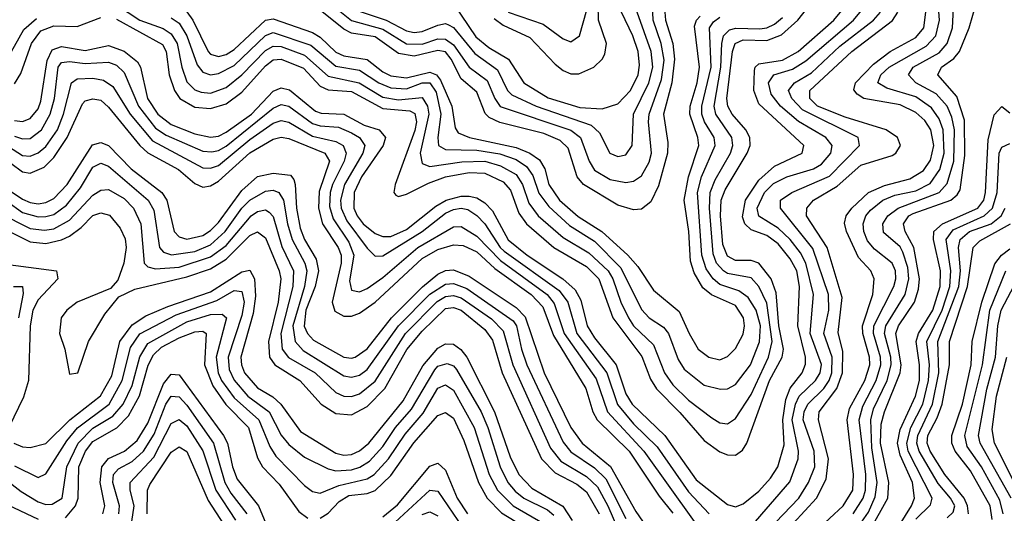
# Model space of a CAD drawing. Header units: inches. Extents: x 501365 to 657855, y 482276 to 547543.
# Tile 469 of 656: x 573023 to 575536, y 525811 to 527071. Entities that reach past the tile are written whole.
import ezdxf

# ---------------------------------------------------------------- set-up
doc = ezdxf.new("R2010")
doc.units = ezdxf.units.IN
doc.header["$MEASUREMENT"] = 0
doc.layers.add('A5572', color=7, linetype='Continuous')

msp = doc.modelspace()

# ---------------------------------------------------------------- linework, layer by layer
at = {"layer": 'A5572', "color": 5}
for points, elevation in [([(575150.1, 525809.9), (575176, 525850), (575181.7, 525870), (575182.9, 525910), (575165.9, 526050), (575175.1, 526084.9), (575208.8, 526150), (575220.9, 526190), (575220.4, 526210), (575202.4, 526270), (575203.5, 526290), (575254.1, 526390), (575259.6, 526410), (575258.1, 526430), (575249.6, 526450), (575205.1, 526485.1), (575186.7, 526506.7), (575177.5, 526530), (575176.3, 526550), (575183.1, 526570), (575194.7, 526585.3), (575225.8, 526610), (575257.1, 526622.9), (575310, 526634.4), (575346.9, 526653.1), (575371.4, 526688.6), (575382.9, 526730), (575380.4, 526790), (575370, 526817.9), (575350, 526846.2), (575310, 526874), (575236.3, 526896.3), (575213.1, 526910), (575221.2, 526930), (575242.3, 526950), (575336.6, 527003.4), (575361.2, 527030), (575370.5, 527070), (575361.1, 527190)], 2860), ([(575171.8, 525788.2), (575190, 525814.1), (575206.6, 525853.4), (575211.4, 525890), (575198.5, 525978.5), (575195.5, 526050), (575202.6, 526077.4), (575236.9, 526150), (575247.8, 526190), (575246.7, 526210), (575230.1, 526270), (575233.5, 526290), (575282.8, 526370), (575292.8, 526410), (575290, 526438.8), (575277.5, 526477.5), (575270, 526491), (575228, 526528), (575226.1, 526550), (575238.6, 526570), (575265.6, 526590), (575370, 526630), (575390, 526652.9), (575407.2, 526710), (575409.4, 526790), (575402.2, 526822.2), (575390, 526850), (575361.9, 526881.9), (575310.8, 526910), (575291.4, 526930), (575303.6, 526950), (575370, 526986.5), (575390.8, 527010), (575404.2, 527050), (575409, 527151)], 2840), ([(573810, 527116.9), (573870, 527069.2), (573950, 527047), (574010, 527009.6), (574050, 527008.6), (574090, 527021.9), (574110, 527021.7), (574130, 527007.3), (574169.9, 526949.9), (574215.9, 526915.9), (574235.4, 526870), (574249.4, 526849.4), (574430, 526788.8), (574454.2, 526770), (574476.5, 526710), (574490, 526687.4), (574530, 526663.3), (574570, 526655.6), (574590, 526659.1), (574610, 526672.4), (574630, 526707), (574635.3, 526730), (574627.6, 526810), (574629.8, 526830), (574661.4, 526918.6), (574668.2, 526968.2), (574660.2, 527010), (574639.7, 527070), (574638.5, 527110)], 3140), ([(574270, 527090.5), (574359.4, 527059.4), (574410, 527022.2), (574430, 527015), (574452.1, 527030), (574480.3, 527130)], 3240), ([(573010, 526813.8), (573030, 526811.6), (573050, 526819), (573070, 526843.9), (573077.1, 526862.9), (573093.1, 526966.9), (573105.7, 526994.3), (573130, 527002.6), (573190, 526992.6), (573250, 527005.5), (573290, 526990.6), (573323.3, 526963.3), (573331.5, 526950), (573349.4, 526870), (573375.8, 526830), (573410, 526803.8), (573470, 526780.1), (573510, 526771.1), (573530, 526774.2), (573550, 526784.2), (573614.7, 526830), (573670, 526888.5), (573690, 526896.9), (573711.9, 526891.9), (573777.6, 526837.6), (573792.1, 526832.1), (573850, 526830), (573901.9, 526801.9), (573940.1, 526790), (573956.8, 526770), (573950.9, 526750), (573895.7, 526670), (573877, 526630), (573875.5, 526590), (573884, 526570), (573899.7, 526550), (573930, 526525.6), (573950, 526517.4), (573970, 526517.7), (574010, 526535.5), (574085.1, 526594.9), (574111.5, 526610), (574150, 526620.2), (574170, 526620.7), (574190, 526616), (574210, 526603.9), (574230, 526583), (574270, 526509), (574318, 526470), (574409.5, 526409.5), (574441.2, 526381.2), (574455, 526355), (574471.4, 526290), (574490, 526258.6), (574545.8, 526190), (574570, 526115.7), (574586.2, 526090), (574670, 526009.8), (574750, 525896.5), (574830, 525833.9), (574850, 525827.5), (574870, 525835.1), (574910, 525867.8), (574939.6, 525900.4), (574957.9, 525930), (574974.3, 525985.7), (574970.9, 526050), (574978.8, 526101.2), (574989.5, 526130.5), (575020.3, 526170), (575028.5, 526191.5), (575028.6, 526210), (575008.9, 526290), (575013.3, 526390), (575006.3, 526430), (574990, 526460.5), (574958.8, 526498.8), (574930, 526520), (574890, 526534.3), (574873.6, 526550), (574868.1, 526568.1), (574876, 526610), (574910, 526661.3), (574950, 526697.3), (575020.2, 526730), (575024.3, 526750), (574910, 526856.6), (574897.2, 526890), (574898.5, 526941.5), (574900.4, 526950), (574910, 526958.2), (574970, 526967.5), (575010.2, 526989.8), (575100.8, 527070), (575134, 527110)], 2980), ([(573270, 527072.3), (573387.7, 527007.7), (573397.2, 526990), (573404.5, 526930), (573418, 526890), (573431.9, 526870), (573470, 526848.2), (573510, 526844), (573550, 526855.9), (573590, 526886.3), (573650, 526953.3), (573670, 526968.5), (573690, 526970.5), (573747, 526947), (573790, 526901.6), (573810, 526891.9), (573870, 526887.7), (573950, 526844.5), (574018.7, 526838.7), (574031.4, 526831.4), (574036.1, 526810), (574031.9, 526788.1), (573981.3, 526650), (573978, 526630), (573983.1, 526623.1), (573990, 526620.1), (574010, 526625.5), (574066.1, 526653.9), (574110, 526669.7), (574170, 526681.1), (574210, 526679.6), (574257, 526657), (574275.7, 526635.7), (574297.3, 526577.3), (574316.3, 526550), (574386.3, 526490), (574470, 526440.9), (574501.1, 526410), (574537.2, 526310), (574611.2, 526211.2), (574633.5, 526153.5), (574648.8, 526128.8), (574708.4, 526068.4), (574770, 525996.7), (574810, 525968.2), (574830, 525959.9), (574850, 525959.4), (574868.1, 525971.9), (574878.7, 525990), (574937.3, 526150), (574969.1, 526210), (574973, 526230), (574961.1, 526290), (574953.6, 526373.6), (574941.5, 526410), (574910, 526450), (574890, 526456.5), (574850, 526456.5), (574830, 526467.1), (574817.5, 526497.5), (574811.8, 526570), (574813.7, 526610), (574823.3, 526636.7), (574879.6, 526730), (574887.2, 526750), (574886.8, 526770), (574876.4, 526790), (574841.8, 526830), (574830.6, 526850.6), (574827.7, 526870), (574842.1, 526990), (574849.6, 527010.4), (574870, 527020), (574930, 527017.6), (574967.6, 527032.4), (575009.5, 527070), (575040.8, 527110)], 3020), ([(573270, 527109.1), (573330, 527070.2), (573389, 527049), (573410, 527034.8), (573424.8, 527010), (573436.8, 526950), (573450, 526912.8), (573470, 526892), (573486, 526886), (573510, 526883.7), (573550, 526898), (573590, 526930.4), (573650, 526992.8), (573670, 527003.6), (573690, 527002.7), (573750, 526980.9), (573810, 526927.2), (573889.8, 526909.8), (573950, 526873.6), (573990, 526866.4), (574050, 526872.5), (574064.3, 526850), (574067.3, 526830), (574045, 526730), (574050, 526704), (574070, 526696.1), (574151.6, 526708.4), (574210, 526709.9), (574250, 526698.3), (574290, 526676), (574306.6, 526650), (574322.5, 526602.5), (574346.8, 526570), (574410, 526514.8), (574476.1, 526476.1), (574524.8, 526430), (574537.1, 526410), (574557, 526350), (574576.6, 526310), (574590, 526289.8), (574640.7, 526240.7), (574669.2, 526170), (574690, 526139.3), (574730, 526099.9), (574790, 526055), (574810, 526042.3), (574830, 526039.5), (574850, 526053.1), (574890, 526114.7), (574934.5, 526210), (574943.5, 526250), (574930, 526347.2), (574910, 526389.6), (574890, 526411.9), (574830, 526423.4), (574819.3, 526430), (574801.7, 526450), (574793.1, 526473.1), (574783.8, 526590), (574785.8, 526630), (574797.9, 526662.1), (574837.6, 526730), (574843.6, 526750), (574841.1, 526770), (574800.2, 526830), (574795.8, 526850), (574812.7, 526950), (574815, 527010), (574819.4, 527030), (574834.8, 527045.2), (574850.7, 527049.3), (574912.5, 527047.5), (574930, 527050), (574950, 527059.9), (574970, 527076.7)], 3040), ([(573450, 527091.1), (573464.8, 527070), (573504.1, 526990), (573510, 526983.1), (573530, 526977.1), (573550, 526982.4), (573570, 526995), (573650, 527069.8), (573670, 527073.6), (573770, 527038.5), (573790, 527026.3), (573830, 526988.2), (573850, 526978.7), (573910, 526969.8), (573950, 526937.9), (573970, 526927.8), (574010, 526922.7), (574070, 526937), (574086.6, 526930), (574096.7, 526916.7), (574125.9, 526850), (574134.7, 526794.7), (574142.4, 526782.4), (574171.3, 526770), (574290, 526744.8), (574325.2, 526730), (574350, 526713.4), (574363.6, 526690), (574373.7, 526650), (574400.8, 526610), (574448.8, 526568.8), (574508.8, 526530), (574575.3, 526470), (574600.9, 526440.9), (574640.6, 526380.6), (574706.5, 526326.5), (574731.6, 526270), (574755.1, 526230), (574782.3, 526210), (574810, 526203.1), (574830, 526211.3), (574850, 526231.6), (574870, 526268.6), (574873.3, 526290), (574870.8, 526310), (574850, 526341.6), (574788.7, 526368.7), (574766.4, 526386.4), (574744.7, 526424.7), (574734.9, 526454.9), (574730.6, 526530), (574719.2, 526610), (574729.8, 526670), (574756.3, 526750), (574754, 526770), (574733.6, 526830), (574734.1, 526850), (574752.4, 526910), (574758.5, 526950), (574745.6, 527054.4), (574750.2, 527070), (574759.5, 527080.5)], 3080), ([(574669.3, 527090), (574671, 527070), (574690.3, 527010), (574694.5, 526970), (574687.3, 526910), (574666.7, 526830), (574677.3, 526757.3), (574676.3, 526730), (574653.4, 526646.6), (574633.7, 526606.3), (574610, 526587.1), (574590, 526585.5), (574550, 526598), (574461.7, 526650), (574446.1, 526670), (574422.9, 526742.9), (574402.6, 526762.6), (574360.8, 526780.8), (574248.7, 526808.7), (574221.6, 526821.6), (574211.5, 526831.5), (574190, 526886.4), (574150, 526919.9), (574124.5, 526970), (574110, 526988.7), (574090, 526992.8), (574030, 526978.2), (573990, 526985), (573930, 527027.2), (573870, 527036.6), (573850, 527046.9), (573790, 527095.4)], 3120), ([(573891.9, 527091.9), (573958.5, 527070), (574010, 527042.9), (574030, 527038.8), (574050, 527041.1), (574090, 527056.9), (574110, 527061.5), (574117.8, 527057.8), (574130, 527050.9), (574184.6, 526984.6), (574243, 526943), (574267.8, 526890), (574279.2, 526879.2), (574341.4, 526850), (574481.8, 526801.8), (574502.7, 526782.7), (574529.2, 526730), (574550, 526721.5), (574570, 526726.2), (574586.2, 526750), (574589.5, 526830), (574629, 526910), (574639.3, 526950), (574634.7, 526990), (574599.3, 527090)], 3160), ([(574130, 527111.6), (574187.4, 527027.4), (574220.1, 527000.1), (574270.3, 526970.3), (574309.7, 526909.7), (574371.9, 526871.9), (574453, 526847), (574510, 526843.8), (574550, 526856.1), (574581.7, 526890), (574601.4, 526930), (574604.9, 526955.1), (574601.4, 526990), (574588.2, 527030), (574559.3, 527090)], 3180), ([(574233.9, 527073.9), (574257.1, 527057.1), (574325.4, 527025.4), (574390, 526957.4), (574410, 526941.6), (574430, 526932.9), (574450, 526933), (574488.2, 526950), (574509.5, 526970), (574516.5, 526983.5), (574520.8, 527010), (574500.8, 527070), (574499.8, 527110)], 3220), ([(574890, 525777.6), (574988.4, 525891.6), (575010.4, 525950), (575010.6, 525970), (574995.1, 526050), (575002.9, 526090), (575013, 526110), (575054.2, 526150), (575066.4, 526170), (575070, 526191.3), (575041.1, 526270), (575049.4, 526370), (575029.2, 526449.2), (575015.9, 526475.9), (574989.9, 526509.9), (574959.2, 526539.2), (574909.6, 526569.6), (574905.1, 526590), (574924.2, 526630), (574947, 526653), (574981, 526670), (575049.3, 526690.7), (575070, 526702.7), (575093.7, 526730), (575097.1, 526750), (575080.9, 526770), (575011, 526811), (574964.8, 526850), (574941, 526881), (574934.6, 526910), (574947.6, 526930), (574995.3, 526944.7), (575030, 526966.3), (575151, 527070), (575184.8, 527110)], 2960), ([(575193.1, 525766.9), (575239.2, 525850), (575241.6, 525890), (575220.2, 525990), (575221.8, 526038.2), (575230.2, 526069.8), (575270.6, 526170), (575272.6, 526190), (575259.7, 526270), (575266.3, 526290), (575306.7, 526350), (575316.9, 526383.1), (575319.4, 526410), (575305.6, 526490), (575283, 526530), (575278.7, 526550), (575292.7, 526570), (575303.3, 526576.7), (575399.4, 526610), (575416.1, 526623.9), (575423.6, 526636.4), (575435.4, 526724.7), (575434.5, 526814.5), (575414.7, 526874.7), (575366.8, 526930), (575375.9, 526950), (575407.8, 526972.2), (575421.6, 526990), (575446.2, 527050), (575464.9, 527115.1)], 2820), ([(572990, 526968.4), (573033.5, 527046.5), (573066.2, 527073.8)], 3040), ([(573010, 526907.8), (573026, 526934), (573052.8, 527010), (573077.3, 527042.7), (573110, 527055.1), (573170, 527053.9), (573230, 527076.9)], 3020), ([(573410, 527075.8), (573430, 527062.5), (573449.5, 527030), (573475.6, 526955.6), (573490, 526936.8), (573510, 526930.1), (573530, 526933.6), (573570, 526954.6), (573650, 527030.8), (573670, 527038.6), (573766.2, 527006.2), (573830, 526952.9), (573890, 526942), (573939.8, 526910), (573970, 526896.9), (574010, 526894.2), (574050, 526910), (574070, 526909.6), (574086.3, 526886.3), (574097.9, 526830), (574090.5, 526770), (574092.1, 526750), (574110, 526739.8), (574190, 526738), (574248.5, 526728.5), (574290, 526713.8), (574316.7, 526696.7), (574333, 526673), (574348.5, 526628.5), (574373.9, 526593.9), (574426, 526546), (574490, 526505.9), (574557.8, 526437.8), (574610, 526330.9), (574630, 526310.4), (574666.3, 526286.3), (574679.3, 526270), (574704, 526204), (574719.2, 526179.2), (574770, 526138.2), (574812.1, 526127.9), (574830, 526128.5), (574850, 526139.5), (574888.6, 526190), (574911.3, 526248.7), (574913.6, 526290), (574902.6, 526330), (574882, 526362), (574858.9, 526378.9), (574810, 526395.5), (574792.7, 526410), (574775.3, 526435.3), (574764.4, 526470), (574753, 526630), (574763.3, 526670), (574798.5, 526750), (574795.9, 526770), (574770.8, 526810), (574764, 526830), (574764.2, 526850), (574787.7, 526950), (574783.5, 527050), (574794.1, 527065.9), (574810, 527077.7)], 3060), ([(574952.4, 525787.6), (575012, 525850), (575036.5, 525890), (575052.4, 525930), (575050.9, 525970), (575022.7, 526050), (575025.4, 526070), (575034.6, 526090), (575075.9, 526130), (575089.5, 526150), (575096.2, 526170), (575096.8, 526210), (575075.6, 526270), (575088.6, 526330), (575087.3, 526370), (575047.2, 526487.2), (574964.8, 526590), (574965, 526610), (574994.1, 526630), (575090, 526671.5), (575167, 526750), (575163.2, 526770), (575021.4, 526841.4), (574993.5, 526870), (574985.2, 526890), (575000.6, 526910), (575044.2, 526935.8), (575116.2, 527003.8), (575202.1, 527070), (575220, 527090)], 2940), ([(574967.6, 525752.4), (575056.7, 525850), (575081.6, 525898.4), (575087.6, 525950), (575062, 526050), (575063.6, 526070), (575108.7, 526130), (575123.5, 526170), (575124.3, 526224.3), (575112.4, 526272.4), (575122.1, 526362.1), (575084.1, 526490), (575031.1, 526570), (575032.1, 526590), (575049.2, 526610), (575110, 526646.4), (575170, 526699.9), (575250, 526724.6), (575259.3, 526730), (575271.4, 526750), (575263.6, 526770), (575234.8, 526790), (575130, 526822.5), (575059.3, 526850), (575039.7, 526870), (575039.7, 526890), (575146.9, 526990), (575251, 527069), (575264.1, 527090)], 2920), ([(575054.8, 525765.2), (575125.2, 525830), (575149.4, 525870), (575151.3, 525910), (575134.9, 526050), (575141.3, 526078.7), (575179.9, 526150), (575192.6, 526190), (575192.3, 526210), (575175.5, 526270), (575174.4, 526290), (575200.3, 526370), (575203.9, 526410), (575195.2, 526430), (575164.4, 526464.4), (575133.4, 526530), (575128, 526552), (575132.7, 526570), (575146.9, 526590), (575190, 526629.8), (575230, 526647.7), (575295.1, 526664.9), (575330, 526685.8), (575347.7, 526712.3), (575356.4, 526750), (575348.6, 526790), (575333.4, 526813.4), (575310, 526834.1), (575270, 526853.4), (575178, 526870), (575160.8, 526880.8), (575152.4, 526892.4), (575156, 526910), (575202.3, 526957.7), (575245.1, 526990), (575310, 527025.8), (575330.9, 527050), (575336.2, 527090)], 2880), ([(573010, 526774.2), (573030, 526767.4), (573050, 526768.2), (573078.5, 526790), (573101.1, 526830), (573111.4, 526870), (573121.1, 526950), (573130, 526962), (573150, 526964.6), (573190, 526959.3), (573250, 526962.6), (573270, 526955.3), (573290, 526936), (573325.8, 526850), (573370, 526794.3), (573396.6, 526776.6), (573490, 526735.8), (573513.5, 526733.5), (573530, 526737), (573550, 526748.4), (573670, 526845.1), (573690, 526854.3), (573710, 526850.7), (573770, 526806.2), (573790, 526800), (573836.4, 526796.4), (573870, 526782.1), (573890.1, 526770), (573903.9, 526750), (573898.5, 526730), (573851.8, 526650), (573842.1, 526610), (573843.5, 526590), (573858, 526558), (573910, 526488.2), (573930, 526467.2), (573950, 526468.3), (574050.2, 526530), (574110, 526577.3), (574130, 526587), (574150, 526590.2), (574166.8, 526586.8), (574190, 526571.6), (574210, 526549.8), (574249.1, 526490), (574260, 526480), (574400, 526380), (574422, 526350), (574445.4, 526270), (574521.9, 526170), (574548.5, 526088.5), (574590, 526039.6), (574650, 525980.7), (574730, 525866.2), (574783, 525810)], 2960), ([(572970, 526763), (573030, 526724.2), (573050, 526722.5), (573070, 526731), (573090, 526747.8), (573119.2, 526790), (573134.8, 526830), (573155.3, 526910), (573170, 526920.2), (573210, 526921.9), (573236.5, 526916.5), (573260.3, 526900.3), (573304.6, 526830), (573361.6, 526761.6), (573490, 526693.2), (573510, 526691.9), (573530, 526699.3), (573610, 526765.1), (573670, 526806.7), (573690, 526814), (573710, 526809.8), (573770, 526773.7), (573830, 526759.8), (573848.9, 526750), (573856.3, 526730), (573850.9, 526710), (573821.5, 526650), (573815.7, 526630), (573814.1, 526594.1), (573822.8, 526562.8), (573863.1, 526503.1), (573876.1, 526470), (573864.9, 526404.9), (573870, 526380.6), (573890, 526376.3), (573910, 526384.8), (573950, 526412.6), (574039.5, 526490), (574130, 526542.7), (574150, 526542.9), (574190, 526518.7), (574250, 526456.1), (574369.4, 526370), (574387, 526347), (574413.1, 526270), (574494.2, 526154.2), (574523.4, 526070), (574616, 525970), (574744.2, 525790)], 2940), ([(572970, 526727.4), (573030, 526682.4), (573050, 526679.2), (573085.3, 526694.7), (573110, 526719.1), (573144.5, 526770), (573183.6, 526856.4), (573190, 526863.9), (573210, 526869.5), (573230, 526865.6), (573250, 526848.2), (573329.9, 526750), (573350, 526731), (573428.5, 526688.5), (573470, 526653), (573490, 526643.4), (573510, 526647.2), (573530, 526659), (573610, 526731.4), (573670, 526766.1), (573690, 526771.2), (573710, 526767.6), (573802, 526730), (573813.5, 526710), (573787.2, 526632.8), (573785.9, 526590), (573796.2, 526550), (573836.1, 526490), (573843.4, 526470), (573843.3, 526450), (573820.4, 526350), (573827.2, 526327.2), (573850, 526314.6), (573870, 526314.7), (573890, 526322.1), (573930, 526349.8), (574050, 526461.9), (574090, 526484.3), (574130, 526496.6), (574154.6, 526494.6), (574190, 526478.4), (574235.8, 526435.9), (574328.9, 526370), (574358.3, 526338.3), (574385.1, 526265.1), (574468, 526130), (574486.2, 526070), (574496.8, 526050), (574578.4, 525970), (574655.1, 525855.1), (574690, 525811)], 2920), ([(575242.2, 525737.8), (575299.2, 525830), (575307.2, 525850), (575302.1, 525890), (575270, 525959.5), (575263.4, 525990), (575270, 526024.9), (575309.4, 526110), (575319.4, 526150), (575319.8, 526190), (575311.3, 526250), (575317.2, 526270), (575353.7, 526330), (575372.5, 526390), (575373.4, 526430), (575355.4, 526510), (575356.3, 526530), (575378.7, 526550), (575468.9, 526590), (575483.7, 526610), (575488.3, 526630), (575495.2, 526764.8), (575510, 526828.2), (575530, 526849.3), (575550, 526833.4)], 2780), ([(572970, 526653.3), (573030, 526612.9), (573050, 526604.3), (573070, 526601.3), (573090, 526604.5), (573110, 526614.7), (573144.5, 526650), (573208.6, 526751.4), (573230, 526758), (573250, 526749.6), (573307.5, 526690), (573385.4, 526630), (573398.6, 526610), (573417.3, 526530), (573430, 526516.6), (573450, 526511), (573490, 526520.2), (573510, 526532.6), (573530, 526553.3), (573590, 526635.2), (573630, 526670.5), (573670, 526679.7), (573714, 526674), (573723, 526663), (573726.2, 526650), (573729.3, 526590), (573739, 526539), (573749.9, 526510), (573779.8, 526459.8), (573785.6, 526430), (573777, 526390), (573753.1, 526330), (573749, 526289), (573757.5, 526270), (573773.3, 526253.3), (573850, 526209.3), (573870, 526206.7), (573879.5, 526210), (573910, 526230.8), (573972.2, 526310), (574050.9, 526389.1), (574090, 526421.5), (574110, 526430.5), (574130, 526432.4), (574170, 526416.4), (574290, 526336.6), (574313, 526313), (574361.6, 526170), (574429.9, 526029.9), (574458.7, 525990), (574530.8, 525930.8), (574596, 525816), (574640.8, 525750)], 2880), ([(575310, 525795.7), (575347.5, 525832.5), (575352, 525850), (575291.2, 525970), (575287.7, 525990), (575298, 526030), (575328.3, 526090), (575343.1, 526150), (575344.9, 526190), (575338.4, 526250), (575377.3, 526330), (575397, 526390), (575399.8, 526430), (575387.5, 526510), (575405.3, 526534.7), (575484.7, 526570), (575506.3, 526590), (575517.8, 526630), (575523.4, 526730), (575530, 526745.4), (575550, 526755.1)], 2760), ([(572990, 526608.2), (573030, 526578.5), (573070, 526567.6), (573090, 526568.3), (573110, 526574), (573142.5, 526597.5), (573178.5, 526641.5), (573210, 526694.4), (573230, 526705.1), (573250, 526696.9), (573351.1, 526610), (573365, 526585), (573379.9, 526490), (573390, 526477.9), (573410.5, 526470.5), (573470, 526479.3), (573510, 526496.7), (573547.1, 526530), (573590, 526590), (573610, 526610.5), (573650, 526633.3), (573670, 526635.8), (573684.7, 526630), (573696.5, 526610), (573706.2, 526550), (573718.1, 526510), (573750.5, 526450), (573755.6, 526430), (573749.7, 526390), (573720.4, 526290), (573725.8, 526250), (573746.7, 526226.7), (573850, 526161.7), (573870, 526158.3), (573890, 526164), (573910, 526178.5), (573990, 526290), (574070, 526370.7), (574110, 526396.2), (574130, 526398), (574164.6, 526384.6), (574282.3, 526302.3), (574290.9, 526290), (574303.8, 526230), (574317.8, 526190), (574410, 525993), (574430, 525968), (574490, 525926.7), (574518.7, 525898.7), (574570, 525797.9)], 2860), ([(572970, 526578.1), (573050, 526538.5), (573086.1, 526533.9), (573110, 526537.6), (573150, 526559.3), (573210, 526623.1), (573230, 526636), (573250, 526637.9), (573290, 526615), (573313.6, 526590), (573331.9, 526550), (573340.4, 526450), (573350, 526439.9), (573370, 526434.9), (573430, 526439.3), (573510, 526465.5), (573550, 526494.4), (573614.1, 526570), (573630, 526581.3), (573650, 526585.8), (573659.6, 526579.6), (573670, 526568.4), (573692.4, 526492.4), (573722.2, 526430), (573720.1, 526390), (573689.9, 526270), (573693.2, 526230), (573708.7, 526208.7), (573776.8, 526170), (573830, 526119), (573850, 526109.8), (573870, 526109.3), (573890, 526116.2), (573930, 526148.1), (574007.9, 526270), (574088.5, 526351.5), (574110, 526364.5), (574130, 526366.8), (574150, 526361.4), (574227.5, 526307.5), (574257, 526277), (574281.6, 526190), (574377.6, 525977.6), (574404.3, 525944.3), (574470, 525904.8), (574498.2, 525878.2), (574524.5, 525830), (574567.6, 525730)], 2840), ([(575390, 525799.9), (575405.7, 525814.3), (575410, 525830), (575399.3, 525850), (575367.5, 525887.5), (575318.6, 525970), (575313.3, 525990), (575315.4, 526010), (575353.2, 526090), (575369.2, 526170), (575366.9, 526250), (575419.8, 526390), (575424.5, 526430), (575419, 526490), (575423.2, 526510), (575447.6, 526530), (575502.9, 526550), (575528.2, 526570), (575538.8, 526590)], 2740), ([(572990, 526534), (573050, 526504.3), (573090, 526499.8), (573130, 526508.8), (573150, 526518.6), (573179.6, 526540.4), (573210, 526571.4), (573230, 526578.4), (573252.4, 526572.4), (573279, 526539), (573292.1, 526512.1), (573294.4, 526490), (573288.8, 526450), (573273.7, 526406.3), (573254.7, 526385.3), (573170, 526350.2), (573143.2, 526330), (573128.4, 526310), (573124.9, 526270), (573138, 526230), (573150, 526165.9), (573171.4, 526170), (573198.5, 526250), (573240.6, 526319.4), (573276.4, 526363.6), (573317.1, 526382.9), (573450, 526414.5), (573510, 526435.4), (573550, 526460.1), (573610, 526519.9), (573630, 526529.5), (573650, 526514.1), (573684.9, 526430), (573689.1, 526410), (573682.4, 526350), (573658.2, 526250), (573660.7, 526210), (573674, 526190), (573738, 526150), (573792.5, 526090), (573830, 526066), (573870, 526062.2), (573910, 526083.9), (573955.1, 526130), (574010.9, 526229.1), (574050, 526276.3), (574110, 526333.9), (574130, 526336.7), (574150, 526329.7), (574210, 526280.2), (574230, 526252.7), (574254.4, 526170), (574354.9, 525950), (574390, 525914.2), (574445.5, 525885.5), (574470, 525865.8), (574501.7, 525810)], 2820), ([(575444.6, 525810), (575442.7, 525830), (575433.8, 525850), (575384.4, 525910), (575346.7, 525970), (575339.7, 525990), (575341.2, 526010), (575365.1, 526054.9), (575377.5, 526090), (575396.5, 526190), (575396.2, 526250), (575442.6, 526390), (575456.4, 526490), (575473.4, 526506.6), (575551.7, 526550)], 2720), ([(575505, 525795), (575500.3, 525830), (575450, 525919.8), (575410.7, 525970), (575401.9, 525990), (575402.7, 526010), (575429.6, 526090), (575451.3, 526190), (575454.6, 526250), (575478.7, 526350), (575512, 526448), (575529.1, 526470), (575550, 526486.2)], 2680), ([(572993.7, 526446.3), (573116.8, 526430), (573120.2, 526410), (573070, 526356.3), (573056.6, 526330), (573050, 526290), (573045.6, 526150), (573032.4, 526107.6), (572994.9, 526030)], 2780), ([(573008, 525990), (573030, 525980.8), (573050, 525979.2), (573090, 525989.1), (573150.7, 526049.3), (573229.5, 526110.5), (573257.8, 526162.2), (573278.7, 526250), (573310, 526292.4), (573344.9, 526315.1), (573400.8, 526339.2), (573510, 526376.3), (573590, 526427.6), (573610, 526431.6), (573621.9, 526410), (573625.2, 526365.2), (573619, 526321), (573587.7, 526210), (573588.8, 526190), (573596.6, 526170), (573630, 526131.5), (573668.7, 526108.7), (573689.1, 526090), (573740, 526020), (573830, 525964.5), (573850, 525959.2), (573870, 525961.4), (573890, 525970.5), (573914.3, 525990), (574002, 526098), (574052.1, 526187.9), (574090, 526232.5), (574110, 526243.7), (574130, 526243.2), (574149, 526229), (574164.3, 526210), (574235.2, 526070), (574275.2, 525955.2), (574296.9, 525910), (574330, 525875.6), (574409.5, 525829.5), (574433, 525793)], 2780), ([(575533.7, 525810), (575525, 525845), (575477.6, 525930), (575441.7, 525981.7), (575435.7, 526010), (575480.3, 526190), (575499.7, 526330), (575540.1, 526430)], 2660), ([(573006.8, 526390), (573030.1, 526390), (573032.1, 526372.1), (573019.8, 526310)], 2760), ([(575553.9, 525850), (575474.6, 525990), (575470.3, 526010), (575491.9, 526128.1), (575513.9, 526210), (575520, 526290), (575528, 526330), (575570, 526409.1)], 2640), ([(573010, 525932.5), (573070, 525902.1), (573090, 525911.6), (573143.6, 525996.4), (573170.4, 526029.6), (573251.6, 526090), (573284.7, 526150), (573305.8, 526234.2), (573330, 526269.1), (573422.5, 526317.5), (573525.8, 526354.2), (573570, 526380), (573590, 526377.5), (573596.1, 526350), (573590, 526316.2), (573555.1, 526210), (573558, 526178), (573570, 526150.7), (573605.7, 526110), (573659.5, 526070), (573690.7, 526010.7), (573710, 525986.4), (573750, 525954.2), (573810, 525924.6), (573830, 525919.6), (573870, 525922), (573891.5, 525928.5), (573915.6, 525944.4), (573950, 525981.3), (573982.3, 526030), (574023, 526077), (574082.4, 526177.6), (574090, 526186.9), (574113.7, 526193.7), (574130, 526187.5), (574137.8, 526177.8), (574201.1, 526070), (574218, 526030), (574249.2, 525930), (574268.7, 525890), (574287.4, 525867.4), (574309.8, 525850), (574370, 525819.9), (574386.6, 525806.6)], 2760), ([(572945.3, 525930), (573026.5, 525866.5), (573070, 525840.5), (573090, 525833.8), (573105.9, 525834.1), (573131.3, 525850), (573143.5, 525930), (573171.9, 525990), (573210, 526028.6), (573261, 526059), (573286.8, 526090), (573310, 526137.3), (573329.2, 526210.8), (573350, 526244.4), (573450, 526300.1), (573510, 526318.3), (573539.8, 526319.8), (573551.1, 526310), (573524.1, 526210), (573529.3, 526170), (573538.3, 526150), (573570, 526105.5), (573633.3, 526050), (573661.3, 525981.3), (573677, 525957), (573750, 525881.6), (573770, 525866.8), (573790, 525862.4), (573837.7, 525882.3), (573910, 525898.8), (573927.6, 525910), (573964.1, 525950), (574007.3, 526012.7), (574053.2, 526066.8), (574090, 526130.7), (574110, 526139), (574130, 526125.2), (574182.7, 526030), (574221.3, 525910), (574242.4, 525870), (574282.4, 525830), (574363.2, 525783.2)], 2740), ([(573140.2, 525799.8), (573165.6, 525830), (573171.8, 525850), (573174.1, 525930), (573190.5, 525969.5), (573210, 525994.5), (573270.5, 526029.5), (573300.4, 526059.6), (573328.7, 526111.3), (573350.5, 526189.5), (573364.3, 526215.7), (573384.9, 526235.1), (573430, 526258.7), (573470, 526274), (573490, 526276.3), (573499, 526270), (573494.8, 526190), (573516.3, 526136.3), (573549, 526089), (573607.4, 526030), (573630, 525953), (573642.9, 525930), (573685.2, 525885.2), (573735.6, 525815.6), (573758.7, 525798.7)], 2720), ([(575582.2, 525850), (575511.2, 525990), (575504.9, 526024.9), (575516, 526110), (575542.5, 526210)], 2620), ([(573234.8, 525810), (573240.3, 525830), (573228.7, 525890), (573232.7, 525930), (573249.2, 525950.8), (573290.7, 525969.3), (573323.1, 525996.9), (573350, 526041.4), (573390, 526141.9), (573410, 526166.6), (573430, 526164.4), (573543.5, 526010), (573553.2, 525990), (573566.1, 525930), (573577.9, 525897.9), (573632.1, 525830), (573665.6, 525750)], 2680), ([(573275.7, 525810), (573277.4, 525830), (573261, 525890), (573262.5, 525910), (573275.3, 525924.7), (573310, 525943.6), (573339.1, 525970), (573366.6, 526013.4), (573395.9, 526090), (573410, 526109.8), (573430, 526108.2), (573450, 526087.2), (573517.6, 525990), (573546.8, 525890), (573562.3, 525862.3), (573602.4, 525810)], 2660), ([(573790, 525798.4), (573810, 525811.6), (573838.7, 525841.3), (573863.5, 525856.5), (573910, 525861.9), (573930, 525869), (573970, 525907.9), (574029.4, 525990.6), (574090, 526061), (574110, 526068.7), (574130, 526054.1), (574156.8, 525996.8), (574193.9, 525890), (574216.4, 525850), (574252.5, 525812.5), (574326.9, 525766.9)], 2720), ([(573309.2, 525790), (573314.9, 525830), (573304.7, 525870), (573305.1, 525890), (573365.4, 525954.6), (573410, 526040.1), (573430, 526050.1), (573450, 526034.6), (573490.5, 525970.5), (573524, 525870), (573573.5, 525793.5)], 2640), ([(573348.7, 525810), (573349, 525870), (573355.3, 525884.7), (573410, 525967.1), (573430, 525980.9), (573450, 525968.4), (573503.9, 525843.9), (573543.2, 525783.2)], 2620), ([(573950, 525801.7), (573987.2, 525832.8), (574070, 525931.4), (574090, 525938.8), (574110, 525921.5), (574139.8, 525850), (574166.3, 525810)], 2680), ([(573970, 525778.5), (574070, 525870.1), (574090, 525867.5), (574154.3, 525774.3)], 2660), ([(572992.4, 525832.4), (573070, 525796)], 2720), ([(574050, 525808.2), (574070, 525814.4), (574090, 525804.6)], 2640)]:
    msp.add_lwpolyline(points, dxfattribs=dict(at, elevation=elevation))

doc.saveas('drawing.dxf')
